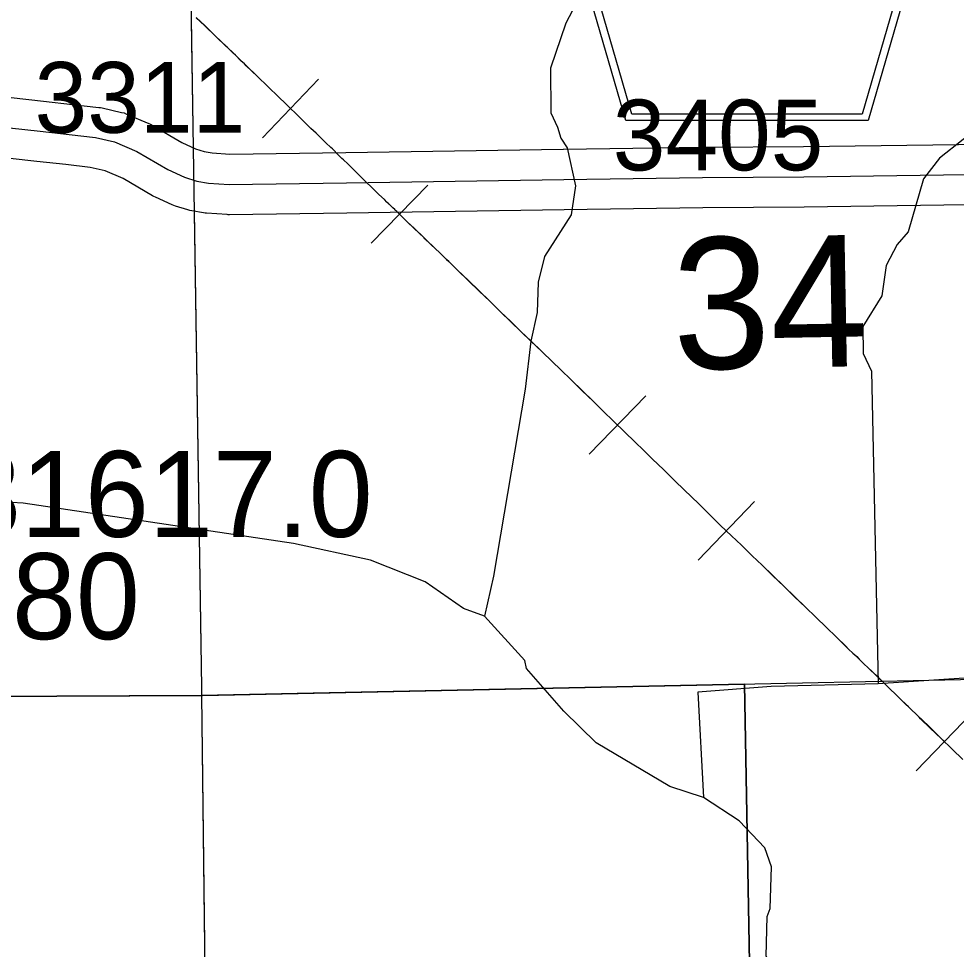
# Model space of a CAD drawing. Extents: x 23.6 to 68.7, y -63 to -29.
# Drawn here: x 47.442 to 48.369, y -45.832 to -44.911 of the extents above; entities that cross this region are included whole.
import ezdxf

# ---------------------------------------------------------------- set-up
doc = ezdxf.new("R2010")
doc.units = 0
for name, color, linetype in [('tdCoHydroRiver', 7, 'Continuous'), ('tdCoPipe', 7, 'Continuous'), ('tdCoSecRdNmbr', 7, 'Continuous'), ('tdCoSecRteBand', 7, 'Continuous'), ('tdCoSecRteCL', 7, 'Continuous'), ('tdCoSectLine', 7, 'Continuous'), ('tdCoSectLinePart', 7, 'Continuous'), ('tdCoSectNmbr', 7, 'Continuous'), ('tdCoShieldCoRte', 7, 'Continuous'), ('tdCoStrucSecCoName', 7, 'Continuous'), ('tdCoStrucSecFHWANum', 7, 'Continuous'), ('tdCoSurfGravel', 7, 'Continuous'), ('tdCoTwpBndry', 7, 'Continuous'), ('tdCoTwpBndryShd', 7, 'Continuous')]:
    doc.layers.add(name, color=color, linetype=linetype)

msp = doc.modelspace()

# ---------------------------------------------------------------- linework, layer by layer
at = {"layer": 'tdCoHydroRiver'}
for points in [[(48.02014, -44.84436), (47.98303, -44.9158), (47.96773, -44.96017), (47.96821, -45.00436), (47.97468, -45.01849), (47.97796, -45.02951), (47.98438, -45.03891), (47.99268, -45.0767), (47.98826, -45.10517), (47.96187, -45.1465), (47.95583, -45.17182), (47.95459, -45.20183), (47.94859, -45.23031), (47.94279, -45.27773), (47.91166, -45.46276), (47.90262, -45.50232)], [(48.48794, -44.89606), (48.4676, -44.91206), (48.46643, -44.94996), (48.46024, -44.96108), (48.39924, -45.01226), (48.35229, -45.04909), (48.33672, -45.06977), (48.32151, -45.12203), (48.3106, -45.13478), (48.29978, -45.15542), (48.29537, -45.18546), (48.27676, -45.21566), (48.27705, -45.24249), (48.28513, -45.25977), (48.29167, -45.56909)], [(47.90262, -45.50232), (47.88202, -45.49466), (47.84385, -45.46824), (47.78994, -45.44673), (47.71399, -45.4302), (47.44678, -45.39051), (47.42309, -45.38919)], [(48.11926, -45.68148), (48.086, -45.6708), (48.01291, -45.6274), (47.98099, -45.59617), (47.94423, -45.55396), (47.94257, -45.54608), (47.90262, -45.50232)], [(48.37685, -45.56342), (48.29167, -45.56909)], [(48.29167, -45.56909), (48.18594, -45.57183), (48.11339, -45.57736), (48.11926, -45.68148)], [(48.4282, -46.07273), (48.40892, -46.04295), (48.37382, -46.00861), (48.33379, -45.95695), (48.29396, -45.92266), (48.2574, -45.89939), (48.21936, -45.88559), (48.19224, -45.85906), (48.18096, -45.83866), (48.18211, -45.79918), (48.18518, -45.79125), (48.18631, -45.7502), (48.17979, -45.73133), (48.15425, -45.70478), (48.11926, -45.68148)]]:
    msp.add_lwpolyline(points, dxfattribs=at)
at = {"layer": 'tdCoPipe'}
for p, q in [((47.68317, -45.02906), (47.73862, -44.97116)), ((47.79056, -45.13323), (47.84656, -45.07586)), ((48.00625, -45.34194), (48.06204, -45.28436)), ((48.11395, -45.44668), (48.1694, -45.38878)), ((48.32946, -45.65516), (48.38511, -45.59746))]:
    msp.add_line(p, q, dxfattribs=at)
for points in [[(48.3755, -45.64391), (48.3648, -45.63365), (48.35411, -45.62334), (48.34332, -45.61289), (48.33376, -45.60362), (48.33234, -45.60225), (48.32159, -45.59186), (48.31927, -45.58965), (48.31386, -45.58438), (48.3112, -45.58166), (48.30131, -45.57204), (48.29124, -45.56223), (48.28129, -45.55256), (48.27832, -45.54995), (48.27299, -45.54472), (48.27055, -45.54231), (48.26678, -45.53882), (48.26254, -45.53476), (48.25963, -45.53196), (48.25022, -45.52277), (48.2406, -45.51333), (48.23022, -45.50335), (48.21978, -45.49327), (48.20923, -45.48304), (48.19843, -45.47256), (48.18759, -45.46221), (48.17698, -45.45186), (48.1672, -45.4426), (48.15656, -45.4321), (48.14686, -45.42279), (48.13604, -45.41243), (48.12578, -45.40234), (48.11506, -45.39189), (48.10652, -45.38362), (48.10063, -45.37783), (48.09021, -45.3676), (48.07944, -45.35712), (48.06873, -45.34687), (48.05975, -45.33805), (48.05168, -45.33028), (48.04097, -45.31986), (48.03039, -45.30961), (48.01968, -45.29907), (48.00999, -45.28964), (47.99923, -45.27923), (47.98849, -45.26877), (47.97768, -45.25832), (47.96998, -45.2508), (47.95917, -45.24056), (47.9483, -45.23011), (47.93898, -45.22107), (47.9282, -45.21065), (47.91852, -45.20117), (47.90784, -45.19074), (47.89744, -45.18064), (47.88671, -45.17041), (47.876, -45.15996), (47.87223, -45.15627), (47.86746, -45.15156), (47.8652, -45.14956), (47.85773, -45.14219), (47.85463, -45.13931), (47.8438, -45.12893), (47.84287, -45.12802), (47.83296, -45.11855), (47.82664, -45.1125), (47.82434, -45.11028), (47.81731, -45.10342), (47.81587, -45.10202), (47.81446, -45.10064), (47.81413, -45.10035), (47.81388, -45.10012), (47.81219, -45.09842), (47.81179, -45.09804), (47.81134, -45.09763), (47.81066, -45.09695), (47.80969, -45.09601), (47.80901, -45.09535), (47.80855, -45.0949), (47.80819, -45.09452), (47.80685, -45.09326), (47.80662, -45.09299), (47.80627, -45.09264), (47.80383, -45.09025), (47.79822, -45.08514), (47.79587, -45.08282), (47.79358, -45.08056), (47.78305, -45.07017), (47.77257, -45.05983), (47.76764, -45.05499), (47.7634, -45.05095), (47.76175, -45.0494), (47.75833, -45.04612), (47.75225, -45.04015), (47.75085, -45.03884), (47.7459, -45.03405), (47.74152, -45.02976), (47.73612, -45.02459), (47.73115, -45.01977), (47.72185, -45.01073), (47.72062, -45.00958), (47.71667, -45.00573), (47.70978, -44.99914), (47.70623, -44.99561), (47.69903, -44.98865), (47.68869, -44.97862), (47.67784, -44.96825), (47.66722, -44.95793), (47.66527, -44.95606), (47.66196, -44.95285), (47.65641, -44.94741), (47.65424, -44.94525), (47.64854, -44.93982), (47.64744, -44.93877), (47.63679, -44.92844), (47.62616, -44.91818), (47.61777, -44.91031)], [(47.61781, -44.91026), (47.6262, -44.91813), (47.63684, -44.9284), (47.64748, -44.93872), (47.64859, -44.93977), (47.65429, -44.9452), (47.65645, -44.94736), (47.66201, -44.9528), (47.66531, -44.95601), (47.66727, -44.95789), (47.67789, -44.9682), (47.68874, -44.97858), (47.69908, -44.98861), (47.70628, -44.99556), (47.70983, -44.99909), (47.7109, -45.00011)], [(47.81856, -45.10454), (47.82439, -45.11023), (47.82669, -45.11245), (47.833, -45.1185), (47.84292, -45.12797), (47.84385, -45.12889), (47.85467, -45.13926), (47.85778, -45.14215), (47.86525, -45.14951), (47.8675, -45.15151), (47.87228, -45.15622), (47.87605, -45.15991), (47.88675, -45.17036), (47.89749, -45.18059), (47.90789, -45.1907), (47.91857, -45.20112), (47.92824, -45.21061), (47.93903, -45.22102), (47.94835, -45.23006), (47.95922, -45.24051), (47.97002, -45.25075), (47.97773, -45.25827), (47.98854, -45.26872), (47.99928, -45.27918), (48.01004, -45.28959), (48.01973, -45.29902), (48.03044, -45.30956), (48.03414, -45.31315)], [(48.14167, -45.41773), (48.14691, -45.42274), (48.15661, -45.43205), (48.16724, -45.44255), (48.17703, -45.45181), (48.18764, -45.46217), (48.19847, -45.47251), (48.20927, -45.48299), (48.21983, -45.49323), (48.23027, -45.5033), (48.24064, -45.51328), (48.25026, -45.52272), (48.25968, -45.53191), (48.26259, -45.53471), (48.26683, -45.53877), (48.27059, -45.54226), (48.27303, -45.54468), (48.27836, -45.5499), (48.28134, -45.55251), (48.29128, -45.56218), (48.30136, -45.57199), (48.31125, -45.58162), (48.31391, -45.58433), (48.31931, -45.58961), (48.32163, -45.59181), (48.33238, -45.6022), (48.33381, -45.60357), (48.34337, -45.61284), (48.35416, -45.62329), (48.35729, -45.62631)]]:
    msp.add_lwpolyline(points, dxfattribs=at)
at = {"layer": 'tdCoSecRteBand'}
for points in [[(47.38798, -44.98402), (47.46689, -44.99284), (47.49532, -44.99599), (47.49538, -44.99599), (47.49544, -44.996), (47.52143, -44.99898), (47.5231, -44.99917), (47.52474, -44.99954), (47.54372, -45.00391), (47.54635, -45.00451), (47.54883, -45.00558), (47.57075, -45.01499), (47.57247, -45.01573), (47.57409, -45.01668), (47.60339, -45.03387), (47.61697, -45.03996), (47.62549, -45.04265), (47.63345, -45.044), (47.65095, -45.04515)], [(47.65095, -45.04515), (47.76566, -45.04376), (47.98057, -45.04032), (47.98059, -45.04032), (47.9806, -45.04032), (48.11775, -45.03829), (48.11786, -45.03828), (48.11798, -45.03828), (48.21806, -45.03756), (48.44791, -45.03457)], [(48.44872, -45.09456), (48.21876, -45.09755), (48.21867, -45.09755), (48.21859, -45.09755), (48.11853, -45.09828), (47.98151, -45.10031), (47.76657, -45.10375), (47.76651, -45.10375), (47.76645, -45.10375), (47.65051, -45.10515), (47.64935, -45.10517), (47.6482, -45.10509), (47.62799, -45.10378), (47.62644, -45.10368), (47.62491, -45.10341), (47.61339, -45.10146), (47.61135, -45.10111), (47.60938, -45.10048), (47.59724, -45.09665), (47.59559, -45.09613), (47.59402, -45.09542), (47.57736, -45.08796), (47.57586, -45.08729), (47.57444, -45.08646), (47.54534, -45.06938), (47.52763, -45.06178), (47.51293, -45.05839), (47.48867, -45.05562), (47.46028, -45.05248), (47.46026, -45.05248), (47.46024, -45.05247), (47.3809, -45.0436)]]:
    msp.add_lwpolyline(points, dxfattribs=at)
at = {"layer": 'tdCoSecRteCL'}
msp.add_lwpolyline([(47.3375, -44.99867), (47.35206, -45.00645), (47.36228, -45.00982), (47.37081, -45.01191), (47.38423, -45.01379), (47.46357, -45.02266), (47.49202, -45.0258), (47.51802, -45.02878), (47.53699, -45.03315), (47.55891, -45.04256), (47.58963, -45.06058), (47.60628, -45.06804), (47.61842, -45.07188), (47.62994, -45.07384), (47.65015, -45.07516), (47.76609, -45.07376), (47.98105, -45.07031), (48.1182, -45.06828), (48.21837, -45.06755), (48.44833, -45.06456)], dxfattribs=at)
at = {"layer": 'tdCoSectLine'}
for points in [[(47.60733, -44.56958), (47.62287, -45.57277), (47.6229, -45.58084)], [(47.6229, -45.58084), (48.62331, -45.55975)], [(46.62735, -45.58503), (47.6229, -45.58084)], [(47.6229, -45.58084), (47.63432, -46.53522)]]:
    msp.add_lwpolyline(points, dxfattribs=at)
at = {"layer": 'tdCoSectLinePart'}
for points in [[(47.60779, -44.59929), (47.6146, -45.03905)], [(47.61557, -45.10182), (47.62287, -45.57277), (47.6229, -45.58084)], [(47.6229, -45.58084), (48.62331, -45.55975)], [(47.19186, -45.58265), (47.6229, -45.58084)], [(47.6229, -45.58084), (47.62818, -46.02168)]]:
    msp.add_lwpolyline(points, dxfattribs=at)
at = {"layer": 'tdCoShieldCoRte'}
for points in [[(48.04231, -45.01202), (47.96036, -44.72913), (47.95649, -44.71597), (47.95576, -44.71009), (47.95576, -44.70226), (47.96, -44.69195), (47.96727, -44.68346), (47.97685, -44.67679), (48.14413, -44.60444), (48.15164, -44.60281), (48.16207, -44.60189), (48.17249, -44.60281), (48.18001, -44.60444), (48.34728, -44.67679), (48.35686, -44.68346), (48.36413, -44.69195), (48.36837, -44.70226), (48.36837, -44.71009), (48.36765, -44.71597), (48.36377, -44.72913), (48.28183, -45.01202)], [(48.04817, -45.00569), (47.96843, -44.73042), (47.96471, -44.71778), (47.96401, -44.71214), (47.96401, -44.70463), (47.96808, -44.69473), (47.97507, -44.68658), (47.98426, -44.68018), (48.14484, -44.61072), (48.15206, -44.60915), (48.16207, -44.60827), (48.17207, -44.60915), (48.17929, -44.61072), (48.33987, -44.68018), (48.34907, -44.68658), (48.35605, -44.69473), (48.36012, -44.70463), (48.36012, -44.71214), (48.35942, -44.71778), (48.3557, -44.73042), (48.27597, -45.00569)]]:
    msp.add_lwpolyline(points, close=True, dxfattribs=at)
at = {"layer": 'tdCoSurfGravel'}
msp.add_lwpolyline([(47.3375, -44.99867), (47.35206, -45.00645), (47.36228, -45.00982), (47.37081, -45.01191), (47.38423, -45.01379), (47.46357, -45.02266), (47.49202, -45.0258), (47.51802, -45.02878), (47.53699, -45.03315), (47.55891, -45.04256), (47.58963, -45.06058), (47.60628, -45.06804), (47.61842, -45.07188), (47.62994, -45.07384), (47.65015, -45.07516), (47.76609, -45.07376), (47.98105, -45.07031), (48.1182, -45.06828), (48.21837, -45.06755), (48.44833, -45.06456)], dxfattribs=at)
at = {"layer": 'tdCoTwpBndry'}
msp.add_lwpolyline([(47.19195, -45.58265), (47.62407, -45.58078), (48.15949, -45.56953), (48.16759, -46.01003), (48.39142, -45.99987), (48.40525, -46.26468), (48.62815, -46.26296), (48.62999, -46.5299), (49.10131, -46.51935)], dxfattribs=at)
at = {"layer": 'tdCoTwpBndryShd'}
msp.add_lwpolyline([(50.62998, -46.49618), (49.6188, -46.50776), (48.62999, -46.5299), (48.62815, -46.26302), (48.40525, -46.26468), (48.39142, -45.99987), (48.16759, -46.01003), (48.15949, -45.56953), (47.6229, -45.58084), (47.12248, -45.58295), (47.12059, -45.31026), (47.40628, -45.2992), (47.40404, -45.06653), (47.31426, -45.06628), (47.22821, -45.06604), (47.11044, -45.06504), (47.09593, -44.56672), (46.61086, -44.56401), (45.61207, -44.58465), (45.60934, -44.09724), (44.64422, -44.10851), (44.63638, -44.1086)], dxfattribs=at)

# ---------------------------------------------------------------- texts
at = {"layer": 'tdCoSecRdNmbr'}
for s, rotation, p in [('3311', 0.0369, (47.45792, -45.02416)), ('3405', 0.03733, (48.0294, -45.06137))]:
    msp.add_text(s, height=0.07, rotation=rotation, dxfattribs=at).set_placement(p)
at = {"layer": 'tdCoSectNmbr'}
msp.add_text('34', height=0.13, rotation=1.03732, dxfattribs=at).set_placement((48.08943, -45.25835))
at = {"layer": 'tdCoStrucSecCoName'}
msp.add_text('AD331617.0', height=0.085, dxfattribs=at).set_placement((47.16015, -45.42383))
at = {"layer": 'tdCoStrucSecFHWANum'}
msp.add_text('237380', height=0.085, dxfattribs=at).set_placement((47.18275, -45.52495))

doc.saveas('drawing.dxf')
